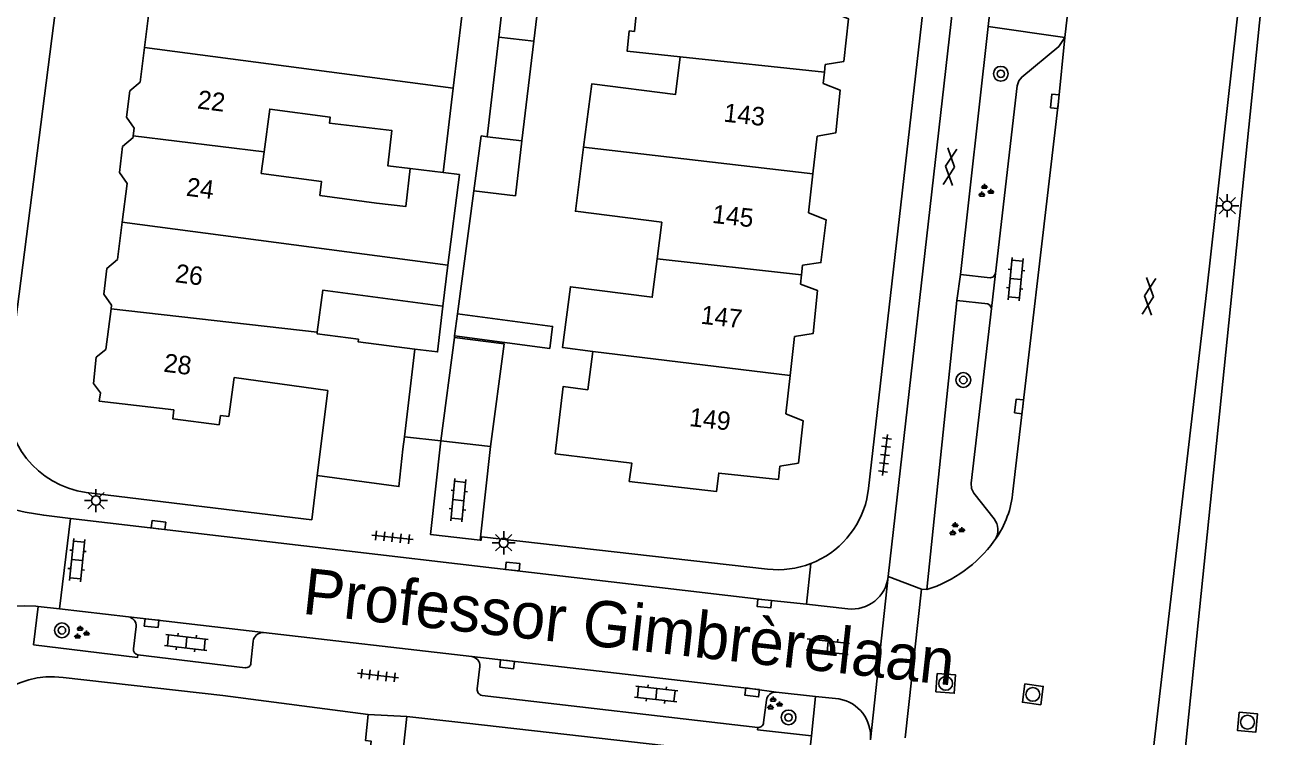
# Model space of a CAD drawing. Extents: x 131000 to 133014, y 396499 to 399001.
# Drawn here: x 132543.5 to 132611.8, y 396671.9 to 396710.5 of the extents above; entities that cross this region are included whole.
import ezdxf

# ---------------------------------------------------------------- set-up
doc = ezdxf.new("R2010")
doc.units = 0
for name, color, linetype in [('gg-afsc-erfafscheiding', 7, 'Continuous'), ('gg-afsc-muur', 7, 'Continuous'), ('gg-anno-huisnummerreeks BGT', 7, 'Continuous'), ('gg-anno-openbare ruimte label', 7, 'Continuous'), ('gg-bbg-bijgebouw', 7, 'Continuous'), ('gg-bbg-gedigitaliseerde bebouwing', 7, 'Continuous'), ('gg-bbg-gedigitaliseerde bijgebouw', 7, 'Continuous'), ('gg-bbg-hoofdgebouw', 7, 'Continuous'), ('gg-bbg-tussenscheiding', 7, 'Continuous'), ('gg-knt-verharding', 7, 'Continuous'), ('gg-knt-verharding nz', 7, 'Continuous'), ('gt-grn-vlakafsluiter', 7, 'Continuous'), ('gt-grn-weggrens', 7, 'Continuous'), ('gt-symb-boom', 7, 'Continuous'), ('gt-symb-gesloten verharding', 7, 'Continuous'), ('gt-symb-groenvak', 7, 'Continuous'), ('gt-symb-klinker verharding', 7, 'Continuous'), ('gt-symb-kolk', 7, 'Continuous'), ('gt-symb-lichtmast', 7, 'Continuous'), ('gt-symb-rioolschacht', 7, 'Continuous'), ('gt-symb-tegel verharding', 7, 'Continuous')]:
    doc.layers.add(name, color=color, linetype=linetype)

# ---------------------------------------------------------------- blocks, each defined once
blk = doc.blocks.new('gt0-LMAST')
at = {"layer": 'gt-symb-lichtmast'}
for p, q in [((-0.182, 0.173), (-0.447, 0.438)), ((-0.005, 0.246), (-0.005, 0.621)), ((0.172, 0.173), (0.437, 0.438)), ((-0.255, -0.004), (-0.63, -0.004)), ((-0.182, -0.181), (-0.447, -0.446)), ((-0.005, -0.254), (-0.005, -0.629)), ((0.437, -0.446), (0.172, -0.181)), ((0.245, -0.004), (0.62, -0.004))]:
    blk.add_line(p, q, dxfattribs=at)
blk.add_circle((-0.005, -0.004), 0.25, dxfattribs=at)
blk = doc.blocks.new('gt0-GRVAK')
at = {"layer": 'gt-symb-groenvak'}
for p, q in [((-0.11, 0.189), (-0.228, 0.24)), ((-0.182, 0.153), (0.088, 0.153)), ((-0.091, 0.211), (-0.156, 0.322)), ((-0.047, 0.214), (-0.047, 0.393)), ((-0.004, 0.211), (0.061, 0.322)), ((0.015, 0.189), (0.133, 0.24)), ((0.262, -0.052), (0.197, 0.059)), ((0.305, -0.049), (0.305, 0.13)), ((0.349, -0.052), (0.414, 0.059)), ((-0.245, -0.228), (-0.363, -0.177)), ((-0.318, -0.264), (-0.047, -0.264)), ((-0.226, -0.206), (-0.291, -0.095)), ((-0.183, -0.203), (-0.183, -0.024)), ((-0.139, -0.206), (-0.074, -0.095)), ((-0.12, -0.228), (-0.002, -0.177)), ((0.243, -0.074), (0.125, -0.023)), ((0.17, -0.11), (0.441, -0.11)), ((0.368, -0.074), (0.486, -0.023))]:
    blk.add_line(p, q, dxfattribs=at)
blk = doc.blocks.new('gt0-GESVH1')
at = {"layer": 'gt-symb-gesloten verharding'}
for p, q in [((-0.992, -0.261), (0.008, 0.239)), ((0.008, -0.261), (-0.992, 0.239)), ((0.008, 0.239), (1.008, -0.261)), ((1.008, 0.239), (0.008, -0.261))]:
    blk.add_line(p, q, dxfattribs=at)
blk = doc.blocks.new('gt0-KOLK')
at = {"layer": 'gt-symb-kolk'}
blk.add_lwpolyline([(0, 0), (0.375, 0), (0.375, 0.4), (-0.375, 0.4), (-0.375, 0), (0, 0)], dxfattribs=at)
blk = doc.blocks.new('gt0-BOOM')
at = {"layer": 'gt-symb-boom'}
for radius in [0.4, 0.2]:
    blk.add_circle((0, 0), radius, dxfattribs=at)
blk = doc.blocks.new('gt0-KL1')
at = {"layer": 'gt-symb-klinker verharding'}
for p, q in [((-1.15, 0.3), (1.15, 0.3)), ((-1, -0.3), (-1, 0.3)), ((-0.5, 0.3), (-0.5, 0.45)), ((0, -0.3), (0, 0.3)), ((0.5, 0.3), (0.5, 0.45)), ((1, -0.3), (1, 0.3)), ((-1.15, -0.3), (1.15, -0.3)), ((-0.5, -0.45), (-0.5, -0.3)), ((0.5, -0.45), (0.5, -0.3))]:
    blk.add_line(p, q, dxfattribs=at)
blk = doc.blocks.new('gt0-RS')
at = {"layer": 'gt-symb-rioolschacht'}
blk.add_lwpolyline([(-0.5, -0.5), (0.5, -0.5), (0.5, 0.5), (-0.5, 0.5)], close=True, dxfattribs=at)
blk.add_circle((0, 0), 0.375, dxfattribs=at)
blk = doc.blocks.new('gt0-TEG1')
at = {"layer": 'gt-symb-tegel verharding'}
for p, q in [((-1.125, 0), (1.125, 0)), ((-0.9, -0.25), (-0.9, 0.25)), ((-0.45, -0.25), (-0.45, 0.25)), ((0, -0.25), (0, 0.25)), ((0.45, -0.25), (0.45, 0.25)), ((0.9, -0.25), (0.9, 0.25))]:
    blk.add_line(p, q, dxfattribs=at)

msp = doc.modelspace()

# ---------------------------------------------------------------- linework, layer by layer
at = {"layer": 'gg-afsc-erfafscheiding'}
for p, q in [((132566.943, 396694.853), (132567.833, 396701.512)), ((132566.772, 396693.577), (132566.784, 396693.663)), ((132568.732, 396687.66), (132568.168, 396682.591)), ((132559.038, 396683.688), (132559.329, 396686.088)), ((132546.8, 396685.17), (132559.038, 396683.688)), ((132563.684, 396668.216), (132564.191, 396673.038))]:
    msp.add_line(p, q, dxfattribs=at)
at = {"layer": 'gg-afsc-muur'}
msp.add_line((132567.44, 396672.669), (132582.588, 396670.949), dxfattribs=at)
msp.add_lwpolyline([(132564.622, 396692.93), (132565.859, 396692.786), (132566.137, 396695.265)], dxfattribs=at)
at = {"layer": 'gg-bbg-bijgebouw'}
for q in [(132566.772, 396693.577), (132568.732, 396687.66)]:
    msp.add_line((132566.033, 396687.965), q, dxfattribs=at)
at = {"layer": 'gg-bbg-gedigitaliseerde bebouwing'}
for p, q in [((132567.168, 396710.985), (132566.705, 396707.084)), ((132566.705, 396707.084), (132566.162, 396702.513)), ((132556.297, 396702.457), (132556.453, 396703.628)), ((132567.058, 396702.407), (132566.162, 396702.513)), ((132562.555, 396700.845), (132559.47, 396701.256))]:
    msp.add_line(p, q, dxfattribs=at)
for points in [[(132579.015, 396708.777), (132576.138, 396709.086), (132576.256, 396710.179), (132576.533, 396710.15), (132576.632, 396711.067)], [(132573.779, 396703.873), (132574.221, 396707.311), (132578.752, 396706.729), (132579.015, 396708.777)], [(132564.379, 396702.725), (132563.157, 396702.87), (132563.384, 396704.781), (132559.996, 396705.183), (132560.039, 396705.503), (132556.761, 396705.94), (132556.453, 396703.628)], [(132577.764, 396697.832), (132578.018, 396699.808), (132573.334, 396700.41), (132573.779, 396703.873)], [(132564.379, 396702.725), (132564.134, 396700.658), (132562.555, 396700.845)], [(132556.297, 396702.457), (132559.573, 396702.013), (132559.47, 396701.256)], [(132574.27, 396692.81), (132572.639, 396693.019), (132573.063, 396696.32), (132577.497, 396695.751), (132577.764, 396697.832)], [(132559.338, 396693.849), (132559.644, 396696.133), (132566.137, 396695.265)], [(132564.622, 396692.93), (132561.554, 396693.339), (132561.572, 396693.474), (132559.328, 396693.774), (132559.338, 396693.849)], [(132572.24, 396687.27), (132572.666, 396690.907), (132574.003, 396690.735), (132574.27, 396692.81)]]:
    msp.add_lwpolyline(points, dxfattribs=at)
at = {"layer": 'gg-bbg-gedigitaliseerde bijgebouw'}
for p, q in [((132569.663, 396713.888), (132569.182, 396709.833)), ((132571.079, 396709.629), (132571.559, 396713.677)), ((132569.182, 396709.833), (132568.543, 396704.449)), ((132571.079, 396709.629), (132570.437, 396704.224)), ((132566.943, 396694.853), (132566.784, 396693.663))]:
    msp.add_line(p, q, dxfattribs=at)
for points in [[(132567.833, 396701.512), (132568.231, 396704.486), (132568.543, 396704.449)], [(132570.437, 396704.224), (132570.083, 396701.245), (132567.833, 396701.512)], [(132566.784, 396693.663), (132571.938, 396692.974), (132572.097, 396694.164), (132566.943, 396694.853)], [(132566.772, 396693.577), (132569.464, 396693.222), (132568.732, 396687.66)]]:
    msp.add_lwpolyline(points, dxfattribs=at)
at = {"layer": 'gg-bbg-hoofdgebouw'}
for p, q in [((132550.267, 396711.588), (132549.971, 396709.279)), ((132549.971, 396709.279), (132549.731, 396707.401)), ((132586.833, 396707.938), (132586.88, 396708.351)), ((132586.764, 396707.326), (132586.833, 396707.938)), ((132549.413, 396704.912), (132549.36, 396704.498)), ((132549.36, 396704.498), (132549.348, 396704.407)), ((132586.212, 396702.438), (132586.442, 396704.473)), ((132566.425, 396697.496), (132567.058, 396702.407)), ((132585.973, 396700.324), (132586.212, 396702.438)), ((132549.03, 396701.917), (132548.761, 396699.819)), ((132548.761, 396699.819), (132548.501, 396697.787)), ((132566.137, 396695.265), (132566.425, 396697.496)), ((132585.593, 396696.961), (132585.652, 396697.483)), ((132585.537, 396696.465), (132585.593, 396696.961)), ((132548.161, 396695.13), (132547.878, 396692.916)), ((132548.185, 396695.321), (132548.161, 396695.13)), ((132584.978, 396691.514), (132585.215, 396693.615)), ((132564.059, 396688.188), (132564.622, 396692.93)), ((132584.743, 396689.437), (132584.978, 396691.514)), ((132559.329, 396686.088), (132559.918, 396690.703)), ((132584.34, 396685.87), (132584.423, 396686.6))]:
    msp.add_line(p, q, dxfattribs=at)
for points in [[(132587.202, 396711.205), (132588.136, 396710.836), (132587.885, 396708.524), (132586.88, 396708.351)], [(132549.413, 396704.912), (132548.992, 396705.51), (132549.177, 396706.925), (132549.731, 396707.401)], [(132586.764, 396707.326), (132587.691, 396706.966), (132587.452, 396704.663), (132586.442, 396704.473)], [(132549.03, 396701.917), (132548.614, 396702.505), (132548.783, 396703.914), (132549.348, 396704.407)], [(132585.973, 396700.324), (132586.92, 396699.952), (132586.645, 396697.63), (132585.652, 396697.483)], [(132548.185, 396695.321), (132547.766, 396695.916), (132547.938, 396697.315), (132548.501, 396697.787)], [(132585.537, 396696.465), (132586.46, 396696.108), (132586.227, 396693.792), (132585.215, 396693.615)], [(132547.577, 396690.567), (132547.202, 396691.07), (132547.351, 396692.495), (132547.878, 396692.916)], [(132554.094, 396689.343), (132554.54, 396689.29), (132554.84, 396691.4), (132559.918, 396690.703)], [(132547.577, 396690.567), (132547.52, 396690.12), (132551.564, 396689.642)], [(132554.094, 396689.343), (132554.017, 396688.841), (132551.503, 396689.163), (132551.564, 396689.642)], [(132584.743, 396689.437), (132585.674, 396689.057), (132585.421, 396686.763), (132584.423, 396686.6)], [(132559.329, 396686.088), (132563.763, 396685.492), (132563.98, 396687.52), (132564.059, 396688.188)], [(132572.24, 396687.27), (132576.389, 396686.767), (132576.251, 396685.766), (132580.988, 396685.232), (132581.1, 396686.226), (132584.34, 396685.87)]]:
    msp.add_lwpolyline(points, dxfattribs=at)
at = {"layer": 'gg-bbg-tussenscheiding'}
for p, q in [((132569.182, 396709.833), (132571.079, 396709.629)), ((132549.971, 396709.279), (132566.705, 396707.084)), ((132579.015, 396708.777), (132586.833, 396707.938)), ((132549.36, 396704.498), (132556.453, 396703.628)), ((132570.437, 396704.224), (132568.543, 396704.449)), ((132573.779, 396703.873), (132586.212, 396702.438)), ((132566.162, 396702.513), (132564.379, 396702.725)), ((132548.761, 396699.819), (132566.425, 396697.496)), ((132577.764, 396697.832), (132585.593, 396696.961)), ((132548.161, 396695.13), (132559.338, 396693.849)), ((132574.27, 396692.81), (132584.978, 396691.514))]:
    msp.add_line(p, q, dxfattribs=at)
at = {"layer": 'gg-knt-verharding'}
for p, q in [((132595.71, 396710.42), (132596.553, 396717.72)), ((132600.721, 396717.324), (132599.868, 396709.825)), ((132542.49, 396690.57), (132545.807, 396716.435)), ((132594.205, 396696.985), (132595.71, 396710.42)), ((132595.71, 396710.42), (132599.868, 396709.825)), ((132594.012, 396695.565), (132594.205, 396696.985)), ((132592.392, 396679.907), (132594.012, 396695.565)), ((132545.963, 396683.765), (132545.371, 396678.861)), ((132583.6, 396679.353), (132545.963, 396683.765)), ((132583.75, 396681.02), (132568.241, 396682.762)), ((132596.022, 396682.528), (132596.094, 396682.627)), ((132590.293, 396680.61), (132589.326, 396671.763)), ((132592.392, 396679.907), (132592.089, 396679.933)), ((132544.079, 396679.011), (132544.208, 396678.996)), ((132544.208, 396678.996), (132545.371, 396678.861)), ((132545.371, 396678.861), (132549.096, 396678.429)), ((132583.6, 396679.353), (132585.853, 396679.111)), ((132585.853, 396679.111), (132588.105, 396678.868)), ((132549.514, 396677.909), (132549.372, 396676.7)), ((132556.42, 396677.58), (132567.726, 396676.282)), ((132555.735, 396675.932), (132555.868, 396677.117)), ((132549.616, 396676.375), (132555.428, 396675.679)), ((132568.159, 396675.748), (132568.014, 396674.526)), ((132554.217, 396674.169), (132545.57, 396675.15)), ((132554.217, 396674.169), (132562.099, 396673.147)), ((132568.269, 396674.18), (132583.225, 396672.44)), ((132584.225, 396674.355), (132586.348, 396674.122)), ((132586.348, 396674.122), (132586.13, 396671.987)), ((132587.623, 396673.987), (132586.348, 396674.122)), ((132583.535, 396672.706), (132583.69, 396673.915)), ((132567.44, 396672.669), (132564.191, 396673.038))]:
    msp.add_line(p, q, dxfattribs=at)
for points in [[(132590.293, 396680.61), (132602.417, 396787.4), (132602.834, 396791.498)], [(132600.873, 396787.976), (132600.883, 396787.609), (132589.23, 396685.39), (132589.134, 396684.825)], [(132617.379, 396782.026), (132615.982, 396768.631), (132614.182, 396750.372), (132611.92, 396725.305), (132604.506, 396652.833)], [(132602.54, 396653.006), (132607.562, 396696.154), (132609.388, 396712.436), (132609.654, 396715.934), (132609.758, 396719.445), (132609.211, 396727.409)], [(132596.11, 396697.031), (132597.284, 396707.206), (132597.365, 396707.466), (132597.535, 396707.675), (132599.541, 396709.34), (132599.868, 396709.825)], [(132599.868, 396709.825), (132599.528, 396706.348), (132597.052, 396685.232)], [(132594.205, 396696.985), (132595.813, 396696.8), (132595.997, 396696.864), (132596.11, 396697.031)], [(132594.012, 396695.565), (132595.688, 396695.396), (132595.824, 396695.297), (132595.887, 396695.138)], [(132595.887, 396695.138), (132594.782, 396685.683), (132594.814, 396685.394), (132594.936, 396685.129), (132596.029, 396683.743)], [(132568.168, 396682.591), (132565.48, 396682.89), (132566.033, 396687.965)], [(132545.963, 396683.765), (132544.511, 396683.936), (132543.504, 396684.105)], [(132568.241, 396682.762), (132568.221, 396682.585), (132568.168, 396682.591)], [(132544.208, 396678.996), (132543.958, 396676.919), (132549.599, 396676.236), (132549.616, 396676.375)], [(132562.099, 396673.147), (132561.956, 396671.732), (132562.255, 396671.702), (132561.913, 396668.391)], [(132586.13, 396671.987), (132583.211, 396672.312), (132583.225, 396672.44)]]:
    msp.add_lwpolyline(points, dxfattribs=at)
for centre, radius, start, end in [((132547.535, 396690.177), 5.06, 175.54259, 261.64751), ((132544.695, 396690.381), 6.388, 181.21381, 259.2564), ((132591.839, 396685.67), 5.231, 324.42414, 355.19343), ((132584.311, 396685.938), 4.949, 291.06092, 347.00835), ((132595.289, 396683.14), 0.954, 327.48849, 39.17822), ((132590.206, 396686.759), 7.192, 287.69522, 323.96626), ((132584.311, 396685.936), 4.948, 263.49091, 291.07243), ((132588.32, 396680.843), 1.987, 263.78666, 353.2642), ((132543.523, 396673.163), 5.874, 84.57183, 173.95429), ((132549.029, 396677.947), 0.487, 355.53363, 82.05422), ((132556.387, 396677.059), 0.522, 86.3277, 173.65), ((132549.675, 396676.674), 0.305, 175.04487, 258.75131), ((132567.635, 396675.766), 0.524, 358.05831, 80.01621), ((132555.481, 396675.928), 0.254, 258.04249, 0.94167), ((132544.963, 396670.296), 4.892, 82.87576, 169.70521), ((132568.309, 396674.476), 0.299, 170.39834, 262.38166), ((132584.179, 396673.865), 0.492, 84.68327, 174.18653), ((132587.267, 396671.951), 2.067, 354.7885, 80.09676), ((132583.253, 396672.721), 0.283, 264.38873, 356.87471)]:
    msp.add_arc(centre, radius, start, end, dxfattribs=at)
at = {"layer": 'gg-knt-verharding nz'}
for p, q in [((132595.887, 396695.138), (132596.11, 396697.031)), ((132592.089, 396679.933), (132591.215, 396671.877))]:
    msp.add_line(p, q, dxfattribs=at)
for points in [[(132549.096, 396678.429), (132550.376, 396678.294), (132556.42, 396677.58)], [(132567.726, 396676.282), (132582.94, 396674.535), (132584.225, 396674.355)]]:
    msp.add_lwpolyline(points, dxfattribs=at)
at = {"layer": 'gt-grn-vlakafsluiter'}
msp.add_line((132566.033, 396687.965), (132564.059, 396688.188), dxfattribs=at)
at = {"layer": 'gt-grn-weggrens'}
for p, q in [((132586.09, 396681.319), (132585.853, 396679.111)), ((132590.293, 396680.61), (132592.089, 396679.933)), ((132562.099, 396673.147), (132564.191, 396673.038)), ((132586.13, 396671.987), (132585.819, 396669.236))]:
    msp.add_line(p, q, dxfattribs=at)

# ---------------------------------------------------------------- block references
at = {"layer": 'gt-symb-boom'}
for p in [(132596.396, 396707.856), (132594.364, 396691.265), (132545.495, 396677.703), (132584.888, 396672.983)]:
    msp.add_blockref('gt0-BOOM', p, dxfattribs=at)
at = {"layer": 'gt-symb-gesloten verharding'}
for p, rotation in [((132593.633, 396702.811), 83.16632765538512), ((132604.417, 396695.797), 83.16632765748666)]:
    msp.add_blockref('gt0-GESVH1', p, dxfattribs=dict(at, rotation=rotation))
at = {"layer": 'gt-symb-groenvak'}
for p in [(132595.555, 396701.498), (132593.976, 396683.166), (132546.525, 396677.561), (132584.097, 396673.72)]:
    msp.add_blockref('gt0-GRVAK', p, dxfattribs=at)
at = {"layer": 'gt-symb-klinker verharding'}
for p, rotation in [((132597.198, 396696.733), -95.5680240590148), ((132566.99, 396684.753), -95.62506009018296), ((132546.317, 396681.512), -95.625060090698), ((132552.24, 396677.042), -6.428747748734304), ((132587.012, 396676.824), -6.3718224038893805), ((132577.718, 396674.249), -6.428747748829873)]:
    msp.add_blockref('gt0-KL1', p, dxfattribs=dict(at, rotation=rotation))
at = {"layer": 'gt-symb-kolk'}
for p, rotation in [((132599.528, 396706.348), 84.41467668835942), ((132597.587, 396689.813), 83.3033628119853), ((132550.708, 396683.208), -6.672593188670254), ((132569.909, 396680.962), -6.705593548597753), ((132583.6, 396679.353), 173.4575205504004), ((132550.376, 396678.294), 173.96903047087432), ((132569.65, 396676.064), 173.53059332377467), ((132582.94, 396674.535), 173.43254780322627)]:
    msp.add_blockref('gt0-KOLK', p, dxfattribs=dict(at, rotation=rotation))
at = {"layer": 'gt-symb-lichtmast'}
for p in [(132608.674, 396700.708), (132547.346, 396684.736), (132569.45, 396682.448)]:
    msp.add_blockref('gt0-LMAST', p, dxfattribs=at)
at = {"layer": 'gt-symb-rioolschacht'}
for p, rotation in [((132593.408, 396674.827), -4.273058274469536), ((132598.13, 396674.232), -97.79569720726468), ((132609.773, 396672.725), -95.64957101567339)]:
    msp.add_blockref('gt0-RS', p, dxfattribs=dict(at, rotation=rotation))
at = {"layer": 'gt-symb-tegel verharding'}
for p, rotation in [((132590.116, 396687.201), 83.28012011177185), ((132563.414, 396682.741), -6.428747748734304), ((132562.632, 396675.254), -6.428747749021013)]:
    msp.add_blockref('gt0-TEG1', p, dxfattribs=dict(at, rotation=rotation))

# ---------------------------------------------------------------- texts
at = {"layer": 'gg-anno-huisnummerreeks BGT'}
for s, rotation, p in [('22', 352.7, (132552.799, 396705.984)), ('143', 353.6, (132581.334, 396705.27)), ('24', 352.7, (132552.193, 396701.254)), ('145', 353.6, (132580.714, 396699.782)), ('26', 352.7, (132551.595, 396696.57)), ('147', 353.6, (132580.097, 396694.319)), ('28', 352.7, (132550.974, 396691.72)), ('149', 353.6, (132579.47, 396688.774))]:
    msp.add_text(s, height=1, rotation=rotation, dxfattribs=at).set_placement(p)
at = {"layer": 'gg-anno-openbare ruimte label'}
msp.add_text('Professor Gimbrèrelaan', height=2.5, rotation=353.7, dxfattribs=at).set_placement((132558.474, 396678.607))

doc.saveas('drawing.dxf')
